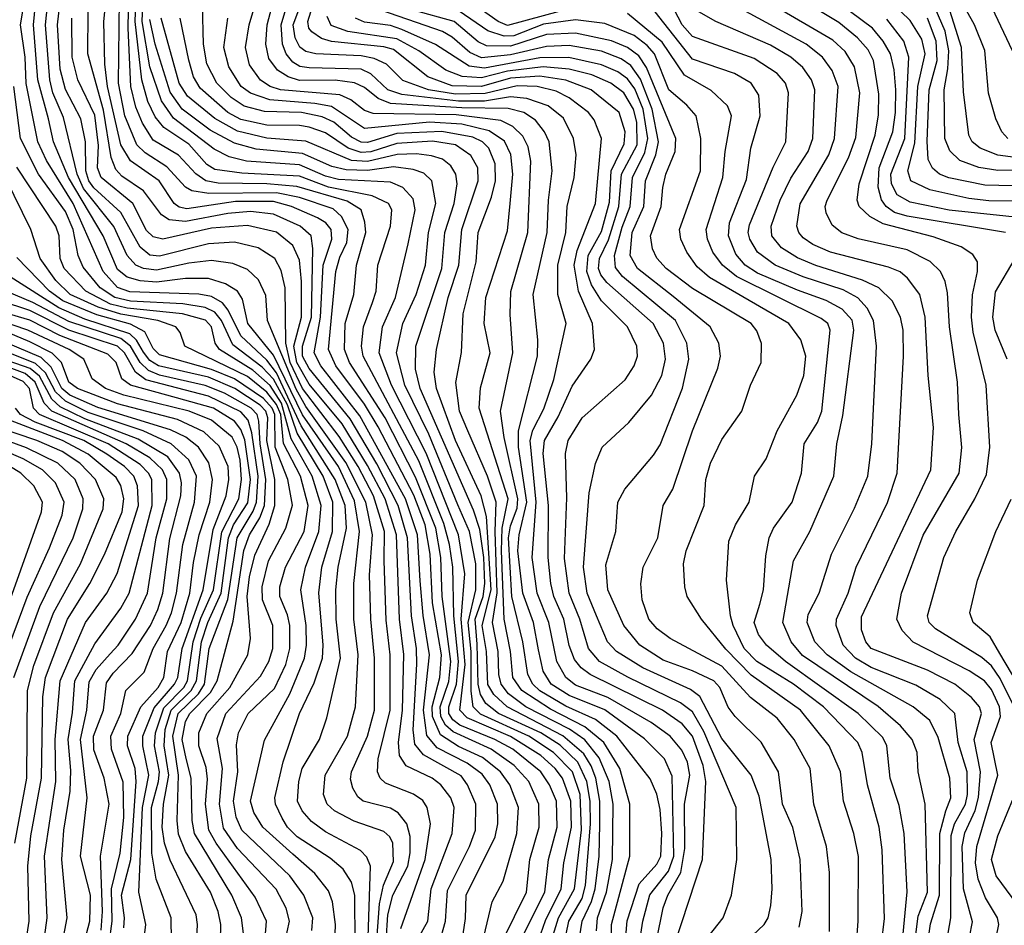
# Model space of a CAD drawing. Extents: x 997028 to 1115134, y 536408 to 618974.
# Tile 321 of 473: x 1029414 to 1032444, y 607702 to 610491. Entities that reach past the tile are written whole.
import ezdxf

# ---------------------------------------------------------------- set-up
doc = ezdxf.new("R2010")
doc.units = 0

msp = doc.modelspace()

# ---------------------------------------------------------------- linework, layer by layer
at = {"layer": '0CON10XD'}
for points in [[(1030542, 607655), (1030547, 607735), (1030562.7, 607795), (1030608.6, 607885), (1030615.9, 607925.9), (1030615.9, 607975.9), (1030605.2, 608015), (1030578.6, 608048.6), (1030555, 608062.9), (1030471.8, 608085), (1030455, 608098.5), (1030439.8, 608125), (1030432.7, 608152.7), (1030435.6, 608175), (1030485.1, 608285), (1030506.1, 608365), (1030506.6, 608525), (1030494.4, 608645), (1030491.3, 608781.3), (1030500.3, 608905), (1030479.4, 609005), (1030417.8, 609127.8), (1030295, 609299.6), (1030265, 609353.6), (1030177.2, 609565), (1030171.7, 609641.7), (1030149.2, 609689.2), (1030115, 609721.6), (1030069.9, 609739.9), (1030005, 609749.6), (1029935, 609741.4), (1029835, 609719), (1029795, 609724.3), (1029771.9, 609735), (1029744.6, 609765), (1029704.1, 609854.1), (1029611, 609971), (1029590.7, 610015), (1029549, 610189), (1029516.4, 610265), (1029506.6, 610305), (1029493.5, 610475), (1029511.1, 610645)], [(1030587.2, 607692.8), (1030662.1, 607905), (1030678.4, 608015), (1030668.7, 608065), (1030655, 608086.3), (1030626.1, 608106.1), (1030540.3, 608140.3), (1030523.8, 608155), (1030515.2, 608175), (1030517.6, 608215), (1030554.7, 608365), (1030554, 608535), (1030541.7, 608641.7), (1030536.4, 608825), (1030537.3, 608915), (1030502.6, 609025), (1030456.2, 609115), (1030397.4, 609207.4), (1030285, 609354.9), (1030247.1, 609435), (1030233.5, 609495), (1030231, 609665), (1030218.8, 609718.8), (1030199.3, 609755), (1030148.6, 609788.6), (1030075, 609805.2), (1029995, 609800.5), (1029845, 609762.8), (1029815, 609766), (1029785, 609790), (1029725, 609897.2), (1029642.7, 609972.7), (1029627.2, 609995), (1029617.9, 610025), (1029616.5, 610115), (1029602.5, 610185), (1029555, 610275.3), (1029538.4, 610338.4), (1029530.5, 610475), (1029551.1, 610655)], [(1030775.5, 607655), (1030786.1, 607723.9), (1030788.3, 607795), (1030877.7, 607975), (1030885.8, 608015), (1030884.5, 608075), (1030860.8, 608135), (1030837.9, 608167.9), (1030791.4, 608201.4), (1030699.3, 608249.3), (1030667.3, 608287.3), (1030657.3, 608365), (1030675.3, 608535), (1030656, 608656), (1030646.8, 608763.2), (1030638.7, 608905), (1030601.6, 609015), (1030461.4, 609271.4), (1030341, 609425), (1030321, 609465), (1030340, 609575), (1030348.5, 609735), (1030374.9, 609815), (1030373.3, 609845), (1030356.3, 609865), (1030330.4, 609880.4), (1030251.1, 609915), (1030195, 609930.7), (1030078.7, 609931.3), (1029928.8, 609908.8), (1029905, 609913.6), (1029889.8, 609925), (1029843.4, 609995), (1029755, 610055.9), (1029725, 610105.3), (1029684.7, 610285), (1029676.1, 610353.9), (1029673.1, 610485), (1029690.6, 610655)], [(1032575, 610027.8), (1032425, 610026.3), (1032365.8, 610035.8), (1032307.3, 610057.3), (1032276.4, 610086.4), (1032261.6, 610125), (1032259.6, 610275), (1032271, 610339), (1032273.9, 610395), (1032262.9, 610455), (1032180.4, 610645)], [(1030505.2, 607545), (1030521.5, 607768.5), (1030534.2, 607825.8), (1030565, 607899.4), (1030562.6, 607955), (1030553.5, 607975), (1030535, 607990.8), (1030443.6, 608023.6), (1030382.8, 608055), (1030360.2, 608075), (1030349.6, 608105), (1030354.8, 608165), (1030422.6, 608285), (1030447.3, 608375), (1030455.4, 608535), (1030442.7, 608645), (1030442.3, 608755), (1030460.4, 608915), (1030445, 609008.9), (1030395, 609115), (1030285, 609274.3), (1030195, 609458), (1030116, 609555), (1030100.4, 609630.4), (1030084.6, 609654.6), (1030047.2, 609677.2), (1029995, 609693.5), (1029925, 609693.7), (1029835, 609682.7), (1029785, 609686.2), (1029745, 609697.9), (1029715, 609722), (1029670.8, 609825), (1029564.8, 610005), (1029518.3, 610115), (1029502.6, 610185), (1029470.1, 610305), (1029456.6, 610475), (1029472.1, 610635)], [(1031304.7, 607535), (1031332, 607715), (1031353.9, 607796.1), (1031411.1, 607868.9), (1031426.9, 607915), (1031422.1, 608162.1), (1031398.3, 608215), (1031336.8, 608276.8), (1031215, 608365.6), (1031105, 608409.9), (1031049.8, 608445), (1031024.9, 608484.9), (1031011.1, 608551.1), (1030995.1, 608635), (1030963.1, 608725), (1030947.6, 608855), (1030951.3, 608905), (1030974.9, 609005), (1030949.8, 609175), (1030948.9, 609225), (1031007.6, 609455), (1031009, 609505), (1030994.5, 609645), (1031037.5, 609835), (1031041.2, 609935), (1031053, 610025), (1031043.7, 610115), (1031029.6, 610145), (1031001.7, 610181.7), (1030965.3, 610205), (1030917.6, 610217.6), (1030775, 610219.2), (1030555, 610232.3), (1030517.9, 610247.9), (1030475, 610281.8), (1030445, 610296.1), (1030385, 610304.1), (1030275, 610302.9), (1030240.3, 610315), (1030207.8, 610335), (1030181.1, 610371.1), (1030171.7, 610415), (1030175.4, 610475), (1030204.9, 610585)], [(1030485.3, 607634.7), (1030494.1, 607885), (1030482.7, 607912.7), (1030462.9, 607932.9), (1030355, 607990.4), (1030312.1, 608022.1), (1030283.2, 608055), (1030269.5, 608085), (1030272.8, 608145), (1030283.1, 608185), (1030337.4, 608275), (1030359.1, 608340.9), (1030401.8, 608525), (1030387.8, 608645), (1030387.6, 608735), (1030394.4, 608805), (1030419.9, 608925), (1030415.4, 608995), (1030385.5, 609075), (1030280.4, 609240.4), (1030205, 609403.4), (1030175, 609441.9), (1030095, 609517.2), (1030056.3, 609596.3), (1030038.8, 609618.8), (1030005, 609638.6), (1029965.9, 609645.9), (1029753, 609653), (1029715, 609666.3), (1029670.9, 609715), (1029578.4, 609925), (1029497.2, 610057.2), (1029470.5, 610115), (1029433.7, 610293.7), (1029430.6, 610375), (1029417.1, 610475), (1029429.9, 610555)], [(1030838, 607645), (1030868.8, 607775), (1030901.8, 607838.2), (1030944.5, 607985), (1030949.5, 608065), (1030922.7, 608135), (1030894.2, 608175), (1030838.7, 608218.7), (1030765, 608252.7), (1030709.4, 608289.4), (1030684.4, 608345), (1030683.8, 608375), (1030706.8, 608465), (1030712.2, 608535), (1030684.6, 608695), (1030677.3, 608845), (1030661.9, 608935), (1030627, 609027), (1030517.6, 609237.6), (1030475, 609307.1), (1030387.4, 609425), (1030364.2, 609475), (1030387.1, 609715), (1030400, 609760), (1030421.2, 609805), (1030425.1, 609845), (1030405.1, 609885.1), (1030378.6, 609908.6), (1030275, 609943.4), (1030205, 609957.2), (1029995.9, 609955.9), (1029943.9, 609963.9), (1029924.5, 609974.5), (1029867.5, 610037.5), (1029800.6, 610080.6), (1029774.6, 610105), (1029738.1, 610195), (1029718.5, 610295), (1029721.1, 610555)], [(1030900, 607655), (1030973.9, 607805), (1030984.2, 607905), (1031013.1, 608005), (1031012.4, 608075), (1030980.8, 608145), (1030936.1, 608195), (1030864.8, 608245), (1030747.8, 608297.8), (1030725, 608318.5), (1030710.1, 608345), (1030708.4, 608375), (1030735, 608452.9), (1030741.6, 608515), (1030714.9, 608714.9), (1030710.6, 608835), (1030694.6, 608925), (1030632.2, 609082.2), (1030539, 609265), (1030429.6, 609435), (1030413.8, 609475), (1030415.7, 609555), (1030442.5, 609645), (1030450.3, 609735), (1030479.2, 609835), (1030476.9, 609866.9), (1030464.8, 609905), (1030421.9, 609931.9), (1030267.5, 609977.5), (1030175, 609985.5), (1030025, 609987.1), (1029986.8, 609995), (1029956, 610016), (1029903.2, 610073.2), (1029825, 610119.8), (1029791.8, 610171.7), (1029771.8, 610221.8), (1029756.2, 610285), (1029747.8, 610465), (1029750.6, 610575)], [(1030965, 607674.7), (1031030.8, 607805), (1031041.7, 607905), (1031068.1, 608005), (1031065.9, 608085), (1031044.9, 608135), (1031017.6, 608175), (1030932, 608245), (1030876.6, 608275), (1030769, 608319), (1030747.7, 608335), (1030735.2, 608355), (1030735.2, 608375), (1030758.8, 608445), (1030765.2, 608515), (1030750.3, 608655), (1030747, 608805), (1030737.3, 608875), (1030719.4, 608939.4), (1030642.3, 609132.3), (1030471.3, 609455), (1030465.7, 609485), (1030472.3, 609545), (1030500.4, 609619.6), (1030510.8, 609655), (1030516.9, 609735), (1030555.9, 609855), (1030559.1, 609905), (1030549.7, 609925), (1030498.6, 609948.6), (1030365, 609975.5), (1030275, 610009), (1030097.6, 610017.6), (1030015, 610029.3), (1029990.3, 610045), (1029935, 610107), (1029858.3, 610158.3), (1029831.4, 610191.4), (1029809, 610239), (1029789.9, 610305), (1029769.8, 610485), (1029772.6, 610567.4)], [(1031003.2, 607635), (1031032.4, 607717.6), (1031081.1, 607815), (1031088.7, 607895), (1031112.8, 608005), (1031110.9, 608085), (1031084.9, 608155), (1031061.7, 608185), (1031017.8, 608225), (1030925, 608284), (1030791, 608341), (1030768.6, 608365), (1030785, 608505), (1030773.4, 608645), (1030784.5, 608785), (1030764.7, 608904.7), (1030665, 609156), (1030558.2, 609365), (1030520.5, 609465), (1030531.1, 609545), (1030570.3, 609635), (1030609.8, 609800.2), (1030631.4, 609905), (1030625, 609938.9), (1030593.7, 609973.7), (1030555, 609990.9), (1030395, 609998.4), (1030355, 610008.5), (1030275, 610044), (1030111.9, 610055), (1030058.6, 610068.6), (1030012.5, 610092.5), (1029887.8, 610187.8), (1029850.5, 610240.5), (1029815.2, 610345.2), (1029791.1, 610485), (1029794.4, 610565)], [(1031268.3, 607535), (1031283.5, 607716.5), (1031320.2, 607829.8), (1031375, 607891.1), (1031387, 607915), (1031390.7, 607985), (1031385, 608058.8), (1031375, 608106.7), (1031355, 608153.8), (1031251.8, 608285), (1031186.3, 608336.3), (1031095, 608377.6), (1031014.8, 608424.8), (1030993, 608445), (1030977.9, 608475), (1030962.9, 608575), (1030928.7, 608715), (1030918.7, 608895), (1030925, 608931.9), (1030945, 608987.1), (1030947.6, 609015), (1030905.7, 609204.3), (1030893.9, 609285), (1030931.9, 609465), (1030923.3, 609583.3), (1030925.8, 609654.2), (1030978.1, 609835), (1030987.3, 610055), (1030979.1, 610099.1), (1030962.4, 610132.4), (1030931.4, 610161.4), (1030895, 610179.9), (1030757.8, 610197.8), (1030501.8, 610201.8), (1030475, 610211.5), (1030433.6, 610243.6), (1030399.3, 610259.3), (1030216.7, 610275), (1030184.7, 610285), (1030154.9, 610304.9), (1030121.7, 610351.7), (1030109.5, 610405), (1030120.9, 610475), (1030146.7, 610565)], [(1031461.1, 607938.9), (1031460.1, 608075), (1031476.4, 608165), (1031469.3, 608205), (1031451.7, 608241.7), (1031416, 608285), (1031357.3, 608327.3), (1031224.1, 608404.1), (1031125, 608442.2), (1031095.5, 608465), (1031067.5, 608515), (1031042.7, 608635), (1031007.2, 608725), (1030991.3, 608835), (1031003.5, 609005), (1030984.9, 609195), (1030993.5, 609226.5), (1031027.6, 609292.4), (1031057.6, 609382.4), (1031095.7, 609555), (1031070.8, 609645), (1031070.4, 609735), (1031094.9, 609835), (1031099.5, 609915), (1031120.5, 610005), (1031126.8, 610075), (1031118.1, 610125), (1031087.6, 610187.6), (1031040.3, 610225), (1030975, 610247.8), (1030925, 610252.7), (1030845, 610240), (1030765, 610240), (1030590.6, 610260.6), (1030547.4, 610275), (1030495, 610323.7), (1030465, 610337.9), (1030305, 610342.1), (1030276.7, 610346.7), (1030255, 610360.1), (1030234.1, 610385), (1030222.6, 610415), (1030218.5, 610475), (1030246, 610565)], [(1031430.7, 607645), (1031515.7, 607905), (1031525.4, 608145), (1031518, 608195), (1031485, 608284.3), (1031452.7, 608322.7), (1031392.3, 608365), (1031169.8, 608475), (1031142.2, 608495), (1031121.3, 608521.3), (1031105, 608563.5), (1031088.5, 608645), (1031058.1, 608715), (1031048.8, 608755), (1031040.4, 608835), (1031041.9, 608995), (1031025.1, 609155), (1031029.2, 609195), (1031071.8, 609268.2), (1031115, 609362.1), (1031171.8, 609445), (1031183.3, 609475), (1031176.7, 609555), (1031134.5, 609654.5), (1031120.9, 609735), (1031129.6, 609780.4), (1031186.5, 609925), (1031204.4, 610125), (1031182, 610182), (1031165.2, 610205), (1031105, 610250), (1031065, 610270.3), (1031007.1, 610285), (1030945, 610286.6), (1030847.1, 610262.9), (1030755, 610261.1), (1030672.5, 610275), (1030593, 610303), (1030543.5, 610353.5), (1030505, 610371.6), (1030465, 610379.8), (1030325.5, 610385.5), (1030295, 610392.3), (1030276.1, 610406.1), (1030262.2, 610435), (1030255.5, 610475), (1030285.3, 610555)], [(1031502.5, 607627.5), (1031579.3, 607725), (1031604.7, 607795), (1031621.6, 607905), (1031619, 608065), (1031519.2, 608299.2), (1031485, 608359.8), (1031447.9, 608387.9), (1031286.1, 608466.1), (1031199, 608515), (1031165.2, 608555), (1031138.4, 608645), (1031105.1, 608725), (1031091.4, 608831.4), (1031098.3, 609018.3), (1031094.4, 609155), (1031102.6, 609195), (1031144.8, 609265.2), (1031278, 609382), (1031305.5, 609424.5), (1031315.7, 609455), (1031313.8, 609485), (1031285.2, 609545), (1031205, 609625.2), (1031174, 609674), (1031159.3, 609715), (1031163.6, 609765), (1031205, 609838.9), (1031229.2, 609929.2), (1031234.9, 610025.1), (1031275, 610108.2), (1031277.9, 610145), (1031259.4, 610205), (1031172.6, 610275), (1031094.6, 610304.6), (1031015, 610316.8), (1030925, 610310.8), (1030835, 610284.6), (1030745, 610286.5), (1030670.6, 610315), (1030565, 610398.6), (1030535, 610406.9), (1030373.5, 610423.5), (1030343.2, 610433.2), (1030313.3, 610453.3), (1030304.5, 610465), (1030301.1, 610485), (1030325.4, 610564.6)], [(1032204.2, 607615), (1032217.2, 607707.2), (1032245.4, 607795), (1032245.8, 607985), (1032264.7, 608055.3), (1032280, 608095), (1032276.7, 608155), (1032241.2, 608281.2), (1032215, 608332.8), (1032164.1, 608375), (1031972.6, 608482.6), (1031899, 608535), (1031861.2, 608575), (1031837.6, 608635), (1031841, 608659), (1031874.8, 608725), (1031912.4, 608845), (1031983.1, 608986.9), (1032024.3, 609085), (1032036.6, 609185), (1032051.2, 609485), (1032041.9, 609565), (1032022.2, 609602.2), (1031994, 609634), (1031948.9, 609658.9), (1031825, 609698.8), (1031739.3, 609735), (1031685, 609774.8), (1031661, 609815), (1031656.4, 609835), (1031660.7, 609859.3), (1031733.1, 610036.9), (1031772.2, 610115), (1031780.6, 610265), (1031771.4, 610295), (1031745, 610325.2), (1031675, 610371.4), (1031485, 610439.3), (1031453.5, 610475), (1031405, 610568.6)], [(1032480.1, 608365), (1032432.1, 608462.1), (1032405, 608501.6), (1032375, 608527.2), (1032232.2, 608615), (1032213.2, 608635), (1032208.2, 608655), (1032258.4, 608835), (1032295.3, 608915), (1032353.7, 609015), (1032389.2, 609090.8), (1032399.4, 609175), (1032389.1, 609365), (1032348.8, 609528.8), (1032343.2, 609575), (1032346.1, 609643.9), (1032362.1, 609715), (1032362, 609745), (1032347.9, 609767.9), (1032311.4, 609791.4), (1032225, 609822.4), (1032071.8, 609861.8), (1032030.6, 609885), (1031997.5, 609915), (1031991.8, 609935), (1031997.8, 609985), (1032047.5, 610135), (1032057.5, 610197.5), (1032058.6, 610261.4), (1032042, 610365), (1032025, 610397.8), (1031992.8, 610435), (1031935, 610482.3), (1031815.2, 610555)], [(1032448, 609835), (1032145.3, 609885.3), (1032107, 609897), (1032081, 609915), (1032066.5, 609936.5), (1032055.8, 609975), (1032059.5, 610035), (1032101.1, 610145), (1032109.8, 610205), (1032110.1, 610275), (1032105.8, 610335.8), (1032094.2, 610385), (1032072, 610425), (1032039.3, 610465), (1031899, 610569)], [(1032495, 609931.8), (1032397.3, 609932.7), (1032335, 609940.1), (1032215, 609966.4), (1032156.8, 609995), (1032147.3, 610025), (1032169.5, 610110.5), (1032178.3, 610285), (1032200.4, 610385), (1032190.6, 610430.6), (1032155, 610487.8), (1032070.1, 610570.1)], [(1032494, 610064), (1032425, 610073.9), (1032369.7, 610095), (1032345.9, 610115), (1032335.4, 610134.6), (1032318.6, 610268.7), (1032313, 610405), (1032259.1, 610575)], [(1032455, 610124.8), (1032436.6, 610145), (1032418.1, 610185), (1032395.9, 610264.1), (1032384.1, 610395.9), (1032353.2, 610475), (1032308.8, 610555)], [(1032470, 610395), (1032389.5, 610565)], [(1030167.5, 610207.5), (1030105, 610224.6), (1030065, 610251), (1030021.3, 610295), (1029990.1, 610355), (1029979.6, 610415), (1029976.6, 610536.6)], [(1031906.5, 607683.5), (1031906.6, 607865), (1031897.6, 607945), (1031858.2, 608075), (1031847.1, 608185), (1031797.3, 608275), (1031745, 608340.3), (1031663.4, 608403.4), (1031575, 608500.3), (1031416.5, 608585), (1031376, 608615), (1031350.8, 608645), (1031330.3, 608705), (1031326, 608754), (1031332.5, 608805), (1031377.8, 608895), (1031394.6, 608995), (1031424.4, 609045.6), (1031485, 609224.4), (1031562.3, 609417.7), (1031571.4, 609455), (1031565.8, 609495), (1031539.7, 609545), (1031425, 609638.2), (1031315.2, 609725), (1031292.6, 609765), (1031298.7, 609835), (1031335.1, 609915), (1031340.7, 609995), (1031372.3, 610075), (1031380, 610115), (1031361.2, 610215), (1031325, 610307.8), (1031295, 610350), (1031265, 610369.9), (1031205, 610393.2), (1031105, 610410.7), (1031035, 610408.3), (1030925, 610382.2), (1030835, 610373.5), (1030799.9, 610389.9), (1030745, 610437.2), (1030715, 610454.6), (1030498.7, 610528.7)], [(1031135, 610532.7), (1030915, 610472.8), (1030886.7, 610485), (1030821.3, 610531.3)], [(1032165.5, 607625), (1032178.9, 607731.1), (1032207.6, 607805), (1032200.4, 608075), (1032178.9, 608175), (1032175.8, 608235), (1032160.8, 608275), (1032125, 608316.2), (1032056.6, 608376.6), (1031823.1, 608533.1), (1031788.4, 608575), (1031762.8, 608635), (1031795.9, 608825), (1031846.3, 608915), (1031919.4, 609085), (1031929.2, 609185), (1031948, 609272), (1031981.7, 609535), (1031975.9, 609565.9), (1031945, 609599.7), (1031896.1, 609626.1), (1031808.2, 609658.2), (1031685, 609710.7), (1031647.1, 609735), (1031618.5, 609768.5), (1031595.5, 609825), (1031598.4, 609865), (1031650.9, 609999.1), (1031664.8, 610095.2), (1031693.2, 610195), (1031688.6, 610258.6), (1031665.3, 610295), (1031614.5, 610325), (1031485, 610368.8), (1031354.4, 610534.4)], [(1032318.5, 607571.5), (1032346.7, 607713.3), (1032318.5, 607815), (1032314.7, 607945), (1032322.8, 607987.2), (1032354.5, 608055.5), (1032365.5, 608095.5), (1032371.3, 608175), (1032352.1, 608275), (1032374.4, 608355), (1032368, 608375), (1032343.5, 608403.5), (1032291.8, 608445), (1032207.7, 608487.7), (1032034.3, 608555), (1032018.7, 608575), (1032005, 608611.9), (1032005, 608652.2), (1032218.7, 609105), (1032226.5, 609235), (1032209.6, 609395), (1032200.7, 609575), (1032184.8, 609645), (1032146.5, 609695), (1032123.9, 609713.9), (1032088.4, 609728.4), (1031909.1, 609775), (1031855, 609798.4), (1031825, 609819), (1031811.9, 609835), (1031806.1, 609855), (1031816.5, 609923.5), (1031904.8, 610075), (1031922.2, 610125), (1031933.4, 610285), (1031915, 610333.9), (1031885, 610375.7), (1031834.2, 610415), (1031588.2, 610548.2)], [(1032419.5, 607665), (1032428, 607705), (1032423.9, 607725), (1032386.8, 607786.8), (1032364.3, 607845), (1032355.8, 607895), (1032359.9, 607945), (1032424, 608165), (1032404.5, 608265), (1032432.8, 608345), (1032430, 608375), (1032405, 608428), (1032383, 608455), (1032335.9, 608485.9), (1032164.1, 608574.1), (1032130.2, 608610.2), (1032114.1, 608645), (1032128.4, 608725), (1032195, 608903.6), (1032305.2, 609095), (1032313.9, 609173.9), (1032304.8, 609275.2), (1032300.4, 609375), (1032275.5, 609545.5), (1032269.8, 609649.8), (1032262.6, 609685), (1032248.4, 609715), (1032216.1, 609746.1), (1032145, 609782.2), (1031995, 609815.9), (1031944, 609834), (1031915, 609858.2), (1031896.3, 609896.3), (1031893.4, 609915), (1031899, 609935), (1031965.1, 610064.9), (1031987.8, 610127.8), (1031999.7, 610265), (1031983.8, 610345), (1031955, 610392.8), (1031917.1, 610427.1), (1031725, 610539.2)], [(1029656.4, 610103.6), (1029645, 610196.6), (1029592.8, 610305), (1029575.9, 610375), (1029574.2, 610495)], [(1030705.6, 607645), (1030724.3, 607715), (1030730.8, 607809.2), (1030798.6, 607945), (1030817.2, 607995), (1030818.3, 608075), (1030792.8, 608135), (1030772.5, 608162.5), (1030657.4, 608227.4), (1030630.3, 608260.3), (1030624.7, 608304.7), (1030636.9, 608506.9), (1030635.5, 608555), (1030619.7, 608655), (1030607.9, 608895), (1030579.4, 608995), (1030513.4, 609123.4), (1030431.7, 609261.7), (1030305, 609416.4), (1030285.1, 609455), (1030284.3, 609485), (1030312.3, 609575), (1030316.5, 609786.5), (1030310.9, 609825), (1030277.7, 609855), (1030195, 609892.1), (1030125, 609900), (1030055, 609893.8), (1029925, 609868.9), (1029874.7, 609874.7), (1029850.3, 609890.3), (1029795, 609963.7), (1029729, 610009), (1029709.8, 610029.8), (1029695.9, 610065.9), (1029672.1, 610212.1), (1029624.4, 610385), (1029624.7, 610515.3)], [(1031087.6, 607635), (1031104.2, 607715), (1031144.8, 607785), (1031155.2, 607825), (1031170.6, 608015), (1031169.7, 608085), (1031159.4, 608145), (1031132, 608205), (1031077.3, 608257.3), (1031017.8, 608295), (1030888.2, 608355), (1030848.5, 608385), (1030832.8, 608412.8), (1030825.3, 608445), (1030822.3, 608567.7), (1030815.6, 608645), (1030840.9, 608715), (1030845.5, 608755), (1030842.6, 608835), (1030830.7, 608920.7), (1030810.6, 608980.6), (1030647, 609355), (1030632.1, 609415), (1030633.3, 609485), (1030712.9, 609725), (1030723.1, 609835), (1030751.6, 609925), (1030760.6, 609985), (1030756.7, 610015), (1030741.1, 610041.1), (1030715, 610060.7), (1030681.8, 610071.8), (1030635, 610077.7), (1030575.9, 610075.9), (1030485, 610054.4), (1030435, 610057.5), (1030295, 610116.4), (1030175, 610125.9), (1030085, 610147.8), (1030015, 610186), (1029930.3, 610255), (1029905.3, 610295), (1029849.2, 610495)], [(1031134.3, 607644.3), (1031145.3, 607715), (1031174.1, 607775.9), (1031185.1, 607815), (1031197.3, 607915), (1031199.6, 608015), (1031199.4, 608085), (1031187.2, 608155), (1031173.2, 608193.2), (1031150.4, 608230.4), (1031086.1, 608286.1), (1030914.6, 608375), (1030873, 608413.1), (1030855, 608444.2), (1030850.5, 608545), (1030837.5, 608625), (1030864.8, 608735.2), (1030851.3, 608961.3), (1030834.6, 609024.6), (1030755, 609195.3), (1030697.3, 609355), (1030690, 609405), (1030696.5, 609475), (1030733, 609635), (1030765.4, 609735), (1030775.4, 609845), (1030825.5, 609995), (1030824.1, 610035), (1030803, 610073), (1030755.4, 610105.4), (1030685, 610116.6), (1030575, 610109.7), (1030495, 610083.9), (1030465, 610081.3), (1030424.7, 610094.7), (1030355, 610141.8), (1030305, 610159.3), (1030275, 610165.1), (1030175, 610166.3), (1030095, 610183.3), (1030055, 610205.1), (1029969.8, 610279.8), (1029948.7, 610315), (1029935, 610365.6), (1029908.1, 610495)], [(1030923.3, 609925), (1030931.5, 610015), (1030925.3, 610075.3), (1030906.2, 610116.2), (1030858.9, 610148.9), (1030775, 610169), (1030675, 610175.1), (1030475, 610155.9), (1030373.4, 610223.4), (1030323, 610233), (1030183.8, 610243.8), (1030125, 610264.2), (1030096.3, 610285), (1030057.8, 610345), (1030042.1, 610405), (1030054.5, 610495.5)], [(1031669, 607671), (1031705.5, 607704.5), (1031717.8, 607725), (1031726.2, 607763.8), (1031730.5, 607815), (1031726.8, 607905), (1031689.6, 608099.6), (1031665.7, 608165), (1031575, 608277.9), (1031507.2, 608407.2), (1031478.6, 608428.6), (1031331.8, 608495), (1031251.2, 608545), (1031222.8, 608575), (1031189.1, 608655), (1031160.3, 608725), (1031149.1, 608805), (1031166.5, 609033.5), (1031186, 609124), (1031207.1, 609175), (1031289.3, 609250.7), (1031358.9, 609335), (1031390.7, 609395), (1031402.1, 609445), (1031395.6, 609495), (1031364, 609555), (1031221.5, 609681.5), (1031202.3, 609705), (1031195.1, 609725), (1031198.4, 609755), (1031226.8, 609813.2), (1031258.5, 609915), (1031266.8, 610015), (1031314.2, 610105), (1031313.3, 610175), (1031303.5, 610215), (1031273.3, 610265), (1031233, 610295), (1031175, 610320.7), (1031105, 610338.6), (1031025.2, 610345.2), (1030915, 610332.6), (1030835, 610311.1), (1030775.7, 610315.7), (1030726.2, 610335), (1030642.6, 610395), (1030575, 610431.6), (1030423.8, 610453.8), (1030373.2, 610473.2), (1030360.5, 610500.5)], [(1031615.8, 608345.8), (1031594.2, 608374.2), (1031569.2, 608435), (1031550, 608455), (1031485, 608486), (1031395, 608518.4), (1031322.9, 608565), (1031274, 608625), (1031224.3, 608735), (1031217.9, 608812.1), (1031249.2, 608915), (1031255.3, 609005), (1031276.9, 609045), (1031365, 609149.5), (1031385, 609182.2), (1031454, 609356), (1031473.3, 609445), (1031467.5, 609495), (1031432.2, 609565), (1031269.9, 609699.9), (1031247.4, 609727.4), (1031244.5, 609765), (1031268, 609852), (1031292.5, 609915), (1031300.2, 610005), (1031338.6, 610081.4), (1031347.4, 610125), (1031333.4, 610215), (1031307.4, 610277.4), (1031285, 610309), (1031255, 610329.9), (1031205, 610351.4), (1031103.8, 610373.8), (1031015, 610373.3), (1030845, 610341.1), (1030798, 610348), (1030694.1, 610414.1), (1030590.5, 610460.5), (1030555, 610472.3), (1030475, 610483.3), (1030447.5, 610495)], [(1031989.8, 607645), (1031994.8, 607715), (1031995.2, 607914.8), (1031981.1, 607985), (1031950, 608085), (1031939.8, 608175), (1031905.2, 608255), (1031817.4, 608365), (1031665, 608472.5), (1031587.3, 608552.7), (1031512.5, 608645), (1031468.9, 608715), (1031461.1, 608745), (1031456.8, 608815), (1031465.8, 608855), (1031521, 608995), (1031526.2, 609075), (1031540, 609125), (1031575, 609197.8), (1031636.9, 609285), (1031663.3, 609365), (1031696, 609435), (1031696.7, 609493.3), (1031682.8, 609532.8), (1031665.3, 609555), (1031485, 609662.7), (1031403.8, 609725), (1031375, 609756.9), (1031361.3, 609785), (1031355.2, 609825), (1031388.7, 609915), (1031393.8, 609973.8), (1031402.8, 610015), (1031431.9, 610085), (1031433.3, 610125), (1031343.6, 610343.6), (1031319.4, 610379.4), (1031285, 610405.4), (1031235.9, 610425.9), (1031125, 610449.2), (1031035, 610444.6), (1030925, 610409), (1030850.4, 610410.4), (1030825, 610422.6), (1030750.9, 610485), (1030625, 610520.2)], [(1032066.8, 607645), (1032076.2, 607723.8), (1032068.8, 607935), (1032059.8, 608005), (1032023.7, 608135), (1032006.5, 608235), (1031993.8, 608265), (1031887.5, 608375), (1031796, 608445), (1031683.2, 608515), (1031643.6, 608555), (1031609.5, 608625), (1031601.7, 608655), (1031589.5, 608765), (1031596.4, 608885), (1031616.9, 608935), (1031659.1, 609005), (1031675.6, 609085), (1031711.4, 609138.6), (1031745.3, 609225), (1031806.2, 609335), (1031827.1, 609395), (1031833.5, 609455), (1031818.2, 609505), (1031781.2, 609555), (1031537.4, 609697.4), (1031499.4, 609729.4), (1031467.1, 609775), (1031449.3, 609815), (1031444.8, 609845), (1031509.8, 610025), (1031510.8, 610125), (1031495.8, 610195), (1031467.8, 610227.8), (1031412.2, 610275), (1031367.9, 610385), (1031345, 610411.6), (1031305, 610441.5), (1031215, 610478.6), (1031125, 610490.4), (1031026.5, 610476.5), (1030935, 610441.3), (1030905, 610439.6), (1030855, 610456.1), (1030766.5, 610516.5)], [(1032131.6, 607655), (1032145.5, 607805.5), (1032135.9, 607985), (1032121.2, 608071.2), (1032093, 608155), (1032082.5, 608255), (1032071, 608281), (1031994.8, 608355), (1031771.3, 608515), (1031712.9, 608565), (1031688.3, 608598.3), (1031674.4, 608635), (1031691.6, 608691.6), (1031703.4, 608735), (1031710.5, 608839.5), (1031720.9, 608895), (1031734.5, 608925.5), (1031791.7, 609005), (1031820, 609095), (1031828.7, 609185), (1031869.4, 609250.6), (1031882.6, 609285), (1031908.9, 609535), (1031901.2, 609555), (1031880.5, 609570.5), (1031620.3, 609700.3), (1031577.4, 609735), (1031547.4, 609775), (1031530.5, 609815), (1031526.7, 609845), (1031578.5, 610005), (1031585.6, 610085), (1031604.8, 610195), (1031592.9, 610225), (1031542.6, 610272.6), (1031460, 610320), (1031391.7, 610421.7), (1031285, 610509.3)], [(1032262.9, 607625), (1032279.5, 607725), (1032281.3, 607978.7), (1032291.6, 608015), (1032325.1, 608075), (1032330.9, 608105), (1032330.4, 608175), (1032302.8, 608265), (1032291.9, 608355), (1032247.4, 608397.4), (1032172.3, 608442.3), (1032035, 608496.5), (1031986, 608525), (1031948.9, 608565), (1031926.9, 608625), (1031928.3, 608645), (1031964, 608725), (1031988.9, 608805), (1032085, 609004.5), (1032115.2, 609095), (1032134.4, 609455), (1032132.9, 609535), (1032124.5, 609574.5), (1032099.3, 609625), (1032057.8, 609665), (1032008.5, 609688.5), (1031864, 609734), (1031807.9, 609757.9), (1031758.3, 609788.3), (1031729, 609825), (1031726.9, 609855), (1031754.5, 609935), (1031787.2, 610002.8), (1031840.4, 610085), (1031854.8, 610125), (1031861, 610275), (1031851.2, 610305), (1031823.9, 610343.9), (1031787.5, 610375), (1031725, 610412.3), (1031557.1, 610485), (1031504.3, 610514.3)], [(1032536.1, 609876.1), (1032275, 609904.5), (1032155, 609929), (1032115, 609951.9), (1032096.9, 609985), (1032094.7, 610015), (1032138, 610125), (1032151.1, 610375), (1032134.8, 610425), (1032082.6, 610492.6)], [(1032470.4, 609979.6), (1032385, 609981.1), (1032273.8, 610003.8), (1032245.4, 610015.4), (1032223, 610033), (1032210.5, 610060.5), (1032207, 610117), (1032212.7, 610275), (1032237.5, 610365), (1032235.1, 610425), (1032208.5, 610495)], [(1031048.2, 607645), (1031072.1, 607725), (1031121.5, 607815), (1031143.1, 607996.9), (1031138.7, 608105), (1031115.2, 608175.2), (1031056.6, 608235), (1030981.1, 608285), (1030832.4, 608352.4), (1030810.3, 608375), (1030803.3, 608423.3), (1030804.1, 608545), (1030794, 608635), (1030817.8, 608735), (1030818, 608815), (1030798.5, 608915), (1030762.5, 608997.5), (1030673.3, 609215), (1030599.5, 609365), (1030573.5, 609465), (1030593, 609555), (1030634.3, 609645), (1030663.5, 609735), (1030672.2, 609835), (1030695.1, 609925), (1030682.5, 609995), (1030657.8, 610017.8), (1030625, 610029.7), (1030565, 610037.1), (1030485, 610026.5), (1030418.6, 610028.6), (1030375, 610038.6), (1030285, 610078.9), (1030141.9, 610091.9), (1030075, 610110.8), (1030000.8, 610150.8), (1029914.7, 610214.7), (1029877.5, 610267.5), (1029830.7, 610415), (1029815, 610491.2)], [(1030446.8, 607645), (1030446, 607795), (1030435.7, 607835.7), (1030409.7, 607875), (1030369.6, 607909.6), (1030268.5, 607975), (1030238.7, 608005), (1030222, 608032), (1030201, 608075), (1030199.1, 608095), (1030224.6, 608205.4), (1030275.2, 608355), (1030320.6, 608449.4), (1030345.7, 608525), (1030348.2, 608565), (1030334.4, 608725.6), (1030344.6, 608805), (1030377, 608915), (1030378.2, 609005), (1030348.6, 609085), (1030268, 609218), (1030238.1, 609305), (1030195, 609384.1), (1030160.6, 609420.6), (1030070, 609490), (1030034.9, 609565), (1030015, 609589.9), (1029985, 609604.7), (1029915.9, 609615.9), (1029755, 609624.2), (1029706.6, 609635), (1029662, 609665), (1029609.1, 609729.1), (1029593.8, 609765), (1029579, 609845), (1029555, 609900.2), (1029472.6, 610015), (1029416.4, 610125), (1029395.9, 610285)], [(1031189, 607685), (1031192.7, 607725), (1031219.7, 607805), (1031238.5, 607905), (1031241.1, 608075), (1031228.5, 608145), (1031197.6, 608217.6), (1031153.7, 608273.7), (1031106.3, 608306.3), (1030972.2, 608375), (1030918.9, 608415), (1030895.7, 608445), (1030889, 608475), (1030886.8, 608545), (1030869.4, 608635), (1030883.5, 608726.5), (1030877.3, 608915), (1030881, 609005), (1030853.8, 609085), (1030793.1, 609225), (1030767.5, 609285), (1030756.6, 609373.4), (1030773.5, 609466.5), (1030779.2, 609585), (1030818.8, 609745), (1030825.2, 609835), (1030866, 609944), (1030878.6, 609995), (1030877.3, 610047.3), (1030858.3, 610095), (1030838.7, 610115), (1030808.9, 610128.9), (1030713.8, 610146.2), (1030575, 610140), (1030485, 610113), (1030465, 610113.5), (1030435, 610128.6), (1030380.7, 610175), (1030345, 610191.8), (1030282, 610205), (1030167.5, 610207.5)], [(1030636.8, 607655), (1030670, 607715), (1030680.6, 607815), (1030744.8, 607985), (1030751, 608065), (1030741.2, 608095), (1030710.5, 608135), (1030683.3, 608155), (1030603.7, 608193.7), (1030583.4, 608225), (1030580.1, 608265), (1030592.8, 608365), (1030596.7, 608536.7), (1030583, 608645), (1030573.8, 608905), (1030539.1, 609015), (1030485, 609118.6), (1030406.3, 609246.3), (1030305, 609369), (1030266.8, 609435), (1030257.9, 609485), (1030281.6, 609575), (1030281.8, 609685), (1030275, 609750), (1030255, 609795.3), (1030205, 609836.6), (1030115, 609857.1), (1030005, 609848.3), (1029855, 609815.4), (1029825, 609821.6), (1029805, 609841.9), (1029762.3, 609925), (1029664.6, 610005), (1029654.2, 610035), (1029656.4, 610103.6)], [(1030313, 607687), (1030315.9, 607725), (1030288.8, 607795), (1030245.9, 607855), (1030098, 607995), (1030080.5, 608035), (1030071.9, 608085), (1030085.9, 608175), (1030081.5, 608258.5), (1030088, 608295), (1030117.8, 608355), (1030198.1, 608431.9), (1030233.1, 608505), (1030245.9, 608555), (1030245.9, 608625), (1030238.8, 608658.8), (1030215.2, 608715), (1030214.5, 608745), (1030232.1, 608805), (1030290, 608915), (1030301.8, 608995), (1030278.8, 609085), (1030226, 609186), (1030217.6, 609275), (1030205, 609306.1), (1030175, 609344), (1030115, 609391.8), (1029922.7, 609485), (1029907.6, 609527.6), (1029894.6, 609545), (1029839.6, 609565), (1029725, 609583.9), (1029655.4, 609605.4), (1029569.1, 609645), (1029525, 609687.5), (1029477.7, 609755), (1029449, 609845), (1029345, 610053.9)], [(1030384.5, 607645), (1030386.5, 607705), (1030376.8, 607775), (1030365, 607808.2), (1030322.2, 607862.2), (1030255, 607921.8), (1030162.1, 608005), (1030135, 608050), (1030124.9, 608085.1), (1030168, 608272), (1030245.4, 608415), (1030291.2, 608525), (1030297.4, 608565), (1030295.6, 608625), (1030279.5, 608735), (1030294.3, 608805), (1030334.5, 608915), (1030342.1, 608995), (1030314.6, 609085), (1030250.2, 609200.2), (1030220, 609310), (1030185, 609364), (1030131.3, 609411.3), (1030028.8, 609475), (1030015.9, 609495), (1030004.6, 609545), (1029985.7, 609565.7), (1029915, 609585.1), (1029745, 609602.6), (1029693.9, 609615), (1029617.3, 609655), (1029551.3, 609725), (1029539.1, 609755), (1029535.8, 609825), (1029525.2, 609855), (1029405, 610037)], [(1031237.8, 607535), (1031235.6, 607705), (1031292.1, 607915), (1031292.4, 608075), (1031261.5, 608185), (1031212.2, 608265), (1031153.9, 608313.9), (1031047.5, 608367.5), (1030959.6, 608425), (1030932.3, 608465), (1030925.1, 608545), (1030905.1, 608645.1), (1030897.5, 608855), (1030898.9, 608925), (1030917.4, 609015), (1030828.7, 609295), (1030832.7, 609357.3), (1030861.7, 609465), (1030843.7, 609555), (1030849.1, 609635), (1030915, 609840.8), (1030923.3, 609925)], [(1030223.5, 607616.5), (1030244.5, 607715), (1030234.1, 607755), (1030203.7, 607813.7), (1030085, 607938.5), (1030041.8, 608001.8), (1030028.9, 608075), (1030038, 608185), (1030022.4, 608277.6), (1030049.1, 608355), (1030155, 608470), (1030181.4, 608515), (1030193.3, 608555), (1030193.3, 608625), (1030161.4, 608705), (1030160, 608745), (1030180.1, 608825), (1030233.4, 608925), (1030254, 608996), (1030239.7, 609075), (1030200.1, 609175), (1030199.5, 609275), (1030191.2, 609295), (1030165, 609324), (1030075, 609384.9), (1030005, 609414.1), (1029845, 609458.5), (1029825, 609478.8), (1029799.6, 609529.6), (1029755, 609553.5), (1029651.7, 609581.7), (1029546.7, 609625), (1029506.1, 609655), (1029405, 609758.2)], [(1032453.2, 609445), (1032416.5, 609535), (1032409.2, 609575), (1032417.1, 609652.9), (1032477.7, 609755)], [(1030160.7, 607545), (1030173.3, 607715), (1030139.3, 607789.3), (1030018.7, 607955), (1029996.8, 607995), (1029986.4, 608075), (1029992.1, 608152.1), (1029988.4, 608188.4), (1029965.7, 608255), (1029966, 608295), (1029990.5, 608355), (1030060.5, 608435), (1030116, 608535), (1030124.8, 608585.2), (1030114.4, 608714.4), (1030121.5, 608775), (1030138.2, 608841.8), (1030182.3, 608937.7), (1030199.9, 608995), (1030199.4, 609075), (1030174.4, 609195), (1030177.7, 609265), (1030171.3, 609285), (1030154.1, 609304.1), (1030076.8, 609355), (1029995, 609389.6), (1029841.6, 609425), (1029815, 609441), (1029795, 609467.4), (1029774, 609504), (1029753.2, 609523.2), (1029615, 609569.1), (1029535, 609603.3), (1029385, 609699.4)], [(1030103.1, 607676.9), (1030097.3, 607725), (1030066.9, 607795), (1029951.9, 607985), (1029944.9, 608025), (1029942, 608155), (1029926.2, 608216.2), (1029914.6, 608275), (1029925, 608329.6), (1029937.9, 608355), (1030001.2, 608418.8), (1030021.8, 608455), (1030071.6, 608638.4), (1030103.7, 608856.3), (1030121.6, 608905), (1030153.4, 608956.6), (1030167.8, 608995), (1030172, 609075), (1030154.2, 609185), (1030150.4, 609255), (1030144.7, 609275), (1030126.4, 609295), (1030045, 609341), (1029985, 609364.5), (1029845, 609396.6), (1029810.8, 609410.8), (1029785.1, 609435), (1029755, 609485.5), (1029725, 609509.5), (1029565, 609561.4), (1029455, 609620), (1029375, 609654.3)], [(1030032.2, 607655), (1030033.1, 607705), (1030024.7, 607745.3), (1030001.4, 607805), (1029925, 607930), (1029903.3, 607983.3), (1029898.8, 608025), (1029902.5, 608165), (1029885.2, 608285), (1029901.6, 608355), (1029964.1, 608415), (1029982.9, 608445), (1029997.1, 608555), (1030054.7, 608705.3), (1030083.7, 608895), (1030132.9, 608977.1), (1030143.4, 609005), (1030147.9, 609085), (1030128.6, 609218.6), (1030117.3, 609257.3), (1030095, 609283.7), (1029995, 609331.5), (1029802.2, 609382.2), (1029770.8, 609405), (1029737.3, 609465), (1029715, 609485.8), (1029565, 609534.4), (1029445, 609595.1), (1029355, 609625.4)], [(1029795.7, 607645), (1029802.4, 607705), (1029780.8, 607805), (1029792, 608065), (1029811.8, 608165), (1029792.9, 608255), (1029793.4, 608285), (1029827.6, 608372.4), (1029890.5, 608445), (1029900.7, 608465), (1029913.8, 608555), (1029979.2, 608735), (1030009.3, 608920.7), (1030049.5, 609025), (1030058, 609075), (1030055.6, 609115), (1030028.1, 609178.1), (1029981.4, 609221.4), (1029899.8, 609259.8), (1029715, 609307.8), (1029592, 609355), (1029565.1, 609375), (1029543.4, 609435), (1029514.3, 609464.3), (1029445, 609499.3), (1029240, 609585)], [(1029958.4, 607638.4), (1029961.7, 607705), (1029957.1, 607735), (1029876.9, 607903.1), (1029860.3, 607955), (1029853, 608005), (1029856.6, 608075), (1029873.2, 608165), (1029858.7, 608255), (1029861.9, 608305), (1029880.2, 608365), (1029941.7, 608425), (1029958.4, 608455), (1029973.8, 608575), (1029993.5, 608635), (1030034.6, 608725), (1030056.9, 608895), (1030072.3, 608935), (1030116.6, 609003.4), (1030124.8, 609075), (1030107.5, 609197.5), (1030095, 609229.2), (1030075.6, 609255), (1030010.4, 609295), (1029896.8, 609326.8), (1029755.2, 609365.2), (1029728.9, 609385), (1029711.3, 609435), (1029685, 609461.2), (1029537.9, 609517.9), (1029445, 609565.1), (1029365, 609589.4)], [(1029689.9, 607645), (1029698.9, 607715), (1029696.7, 607815), (1029723.5, 607925), (1029735.2, 608034.8), (1029733, 608143), (1029697.1, 608245), (1029695.1, 608285), (1029725.9, 608355), (1029741.2, 608425), (1029797.8, 608482.2), (1029824.6, 608555), (1029865.1, 608625), (1029881.1, 608665), (1029896.8, 608725), (1029916.4, 608875), (1029952.7, 609005), (1029958.6, 609085), (1029935.2, 609135.2), (1029880.6, 609185), (1029794.6, 609224.6), (1029625, 609280.9), (1029555, 609315.8), (1029524.7, 609344.7), (1029493.6, 609403.6), (1029462.6, 609432.6), (1029155.6, 609555.6)], [(1029734.9, 607695.1), (1029736.9, 607725), (1029727.6, 607795), (1029756.4, 607905), (1029772.5, 608145), (1029769.7, 608185), (1029746.3, 608255), (1029746.6, 608285), (1029786.9, 608375), (1029840.4, 608435), (1029857.7, 608465), (1029869.5, 608545), (1029910.9, 608635), (1029937.5, 608725), (1029949.4, 608819.4), (1029966.9, 608905), (1029999.2, 609005), (1030008, 609075), (1029996.5, 609126.5), (1029964.5, 609175), (1029925.6, 609205), (1029878.3, 609228.3), (1029655, 609296.5), (1029568.4, 609335), (1029544, 609355), (1029511.2, 609421.2), (1029480.5, 609450.5), (1029220.8, 609560.8)], [(1029881.6, 607655), (1029880.4, 607725), (1029834.2, 607844.2), (1029820.9, 607925), (1029820.2, 608065), (1029841.3, 608145), (1029844.8, 608175), (1029829.6, 608255), (1029831.7, 608295), (1029858, 608372), (1029919, 608435), (1029930.8, 608455), (1029948.1, 608575), (1029971.5, 608648.5), (1030011.2, 608735), (1030036, 608914), (1030088.9, 609015), (1030096.9, 609075), (1030092.5, 609135), (1030083.2, 609175), (1030068.1, 609205), (1030005, 609257.7), (1029935.6, 609285.6), (1029735, 609334.3), (1029678.2, 609355), (1029637.1, 609385), (1029625.3, 609414.7), (1029611.4, 609445), (1029566, 609475), (1029439.2, 609535), (1029345, 609566.5)], [(1029665, 607687.8), (1029668.8, 607745), (1029662.5, 607915), (1029689.4, 608075), (1029674.2, 608155), (1029642.9, 608242.9), (1029641.5, 608285), (1029672.6, 608365), (1029681.3, 608448.7), (1029701.6, 608478.4), (1029760.6, 608539.4), (1029816.4, 608625), (1029839.5, 608675), (1029854.5, 608725), (1029876.7, 608893.3), (1029910.2, 609025), (1029912.4, 609065), (1029906.5, 609095), (1029869.7, 609145), (1029778.9, 609198.9), (1029615, 609261.6), (1029538.6, 609298.6), (1029512.8, 609322.8), (1029475, 609393.1), (1029446.8, 609416.8), (1029172, 609512)], [(1029615, 607656.4), (1029630.5, 607715), (1029632.6, 607795), (1029601.3, 607915), (1029621.5, 608095), (1029601, 608275), (1029621.1, 608365), (1029628.2, 608451.8), (1029649.8, 608490.2), (1029692.2, 608537.8), (1029717.2, 608565), (1029770.8, 608645), (1029807.2, 608725), (1029834.7, 608895), (1029867.4, 609015), (1029866.9, 609075), (1029853.9, 609105), (1029815, 609141.8), (1029741.8, 609185), (1029512.7, 609285), (1029489.9, 609309.9), (1029462.2, 609375), (1029431, 609401), (1029365, 609426.1)], [(1029538.7, 607611.3), (1029560, 607725), (1029544.1, 607905), (1029550.1, 607995), (1029569.6, 608115), (1029571.4, 608178.6), (1029563.8, 608275), (1029577.2, 608357.2), (1029584, 608455), (1029645, 608568.6), (1029725, 608678.4), (1029751.2, 608725), (1029822.2, 608995), (1029821.1, 609075), (1029811.1, 609095), (1029785, 609121.5), (1029687, 609185), (1029475.4, 609275.4), (1029457, 609295), (1029444.5, 609355), (1029425, 609376.3), (1029365, 609402.9)], [(1029411.2, 607445), (1029422, 607575), (1029443.5, 607715), (1029438.9, 607885), (1029448.3, 607978.3), (1029480.9, 608155), (1029485.4, 608405.4), (1029493.4, 608465), (1029561.5, 608645), (1029630.5, 608755), (1029675, 608843.8), (1029729.2, 608975), (1029734.9, 609015), (1029725, 609056.2), (1029711.6, 609081.6), (1029625, 609153.4), (1029545.5, 609195), (1029305, 609287.1)], [(1029375, 607076.8), (1029421.3, 607165), (1029435, 607211.9), (1029448.5, 607345), (1029469.6, 607465), (1029478.9, 607581.1), (1029498.9, 607725), (1029490.7, 607915), (1029525.3, 608145), (1029523.9, 608275), (1029538.6, 608455), (1029616.4, 608635), (1029682.1, 608725), (1029714.7, 608785.3), (1029780, 608995), (1029776.8, 609055), (1029765.9, 609085), (1029736.3, 609115), (1029682.8, 609152.8), (1029611.7, 609195), (1029462, 609252), (1029417, 609275), (1029401.7, 609295)], [(1029399.3, 607955), (1029436.6, 608155), (1029438, 608425), (1029457.4, 608502.6), (1029518.6, 608665), (1029601.5, 608815), (1029671, 608985), (1029673.4, 609015), (1029647.6, 609075), (1029599.4, 609125), (1029545, 609161.6), (1029466.5, 609195), (1029275, 609259.5)], [(1029396.7, 608465), (1029476.5, 608683.5), (1029578.8, 608895), (1029608.3, 608985), (1029609.3, 609015), (1029585.2, 609075), (1029532.1, 609125), (1029435, 609172.7), (1029271.9, 609231.9)], [(1029367.1, 608525), (1029437, 608713), (1029505.8, 608864.2), (1029544.5, 608965), (1029551.6, 609005), (1029524.8, 609065), (1029484, 609105), (1029425, 609138.6), (1029245.1, 609215.1)], [(1029316.7, 608515), (1029481.4, 608975), (1029484.5, 609005), (1029457.5, 609055), (1029417.3, 609095), (1029328.8, 609148.8)], [(1032522, 608385), (1032430.2, 608539.7), (1032400.4, 608590.4), (1032348.5, 608635), (1032338.2, 608665), (1032362.3, 608765), (1032418.7, 608915), (1032465.6, 609014.4)], [(1031813.4, 607696.6), (1031822.2, 607745), (1031816, 607905), (1031793.1, 608003.1), (1031761.7, 608075), (1031749.5, 608175), (1031696.3, 608266.3), (1031615.8, 608345.8)], [(1032500, 607745), (1032419.5, 607855), (1032405.2, 607905), (1032425, 607978.2), (1032501.4, 608165)], [(1031458.5, 606225), (1031447.8, 606347.8), (1031328, 606705), (1031302.6, 606865), (1031300, 606935), (1031305.2, 606985), (1031337.9, 607065), (1031355.7, 607145), (1031401.7, 607255), (1031401.4, 607375), (1031384.9, 607444.9), (1031356, 607515), (1031353.2, 607553.2), (1031395, 607756.7), (1031408.7, 607795), (1031449.2, 607865), (1031461.1, 607938.9)]]:
    msp.add_lwpolyline(points, dxfattribs=at)

doc.saveas('drawing.dxf')
